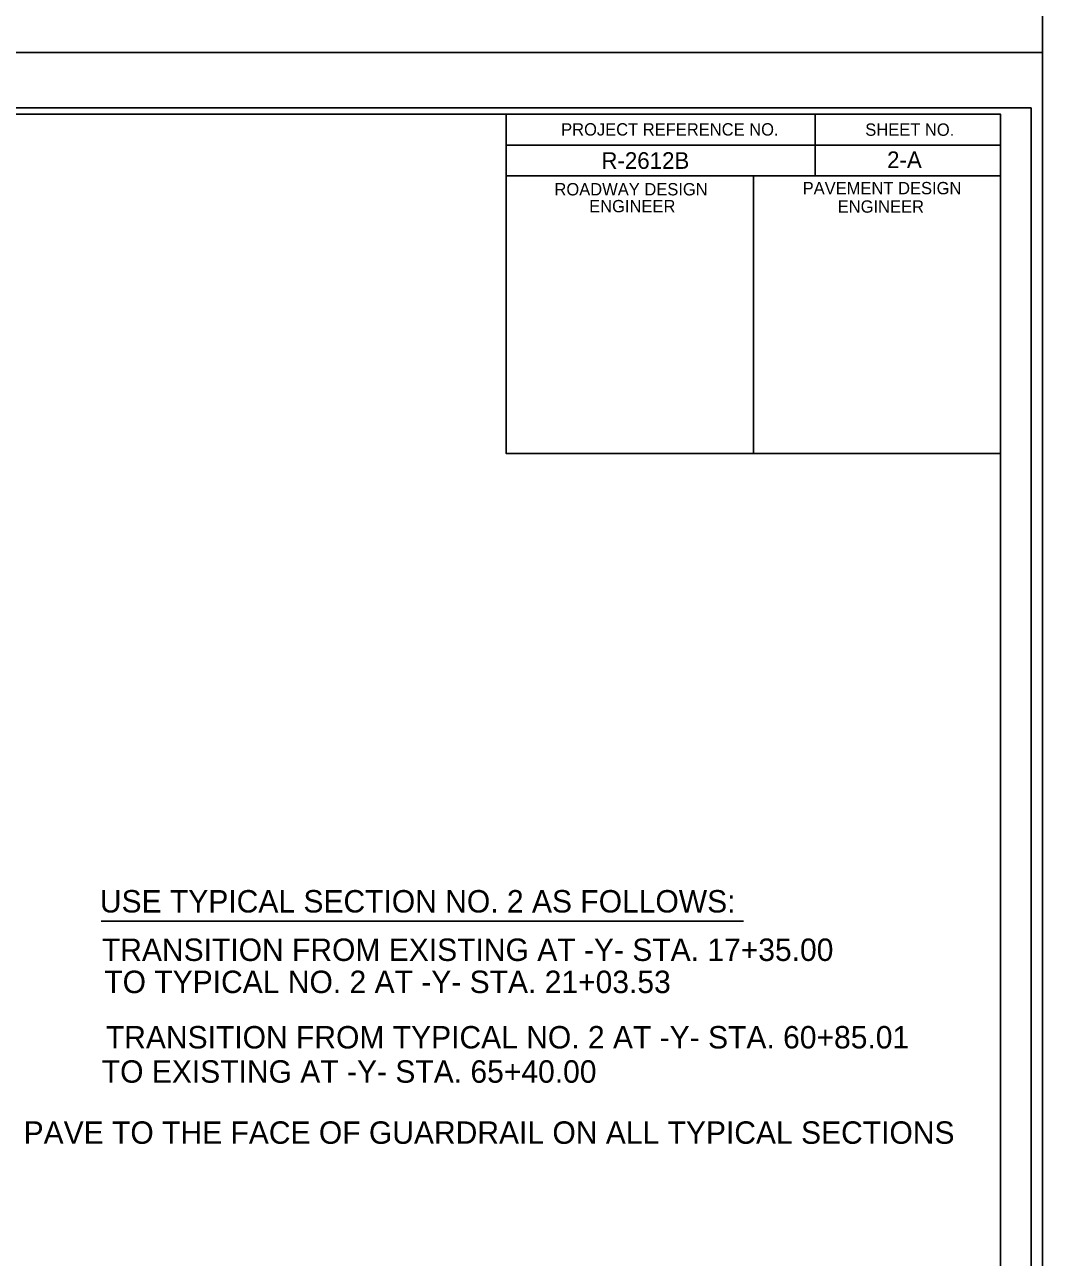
# Model space of a CAD drawing. Extents: x 573813 to 575363, y -54752 to -53123.
# Drawn here: x 574924.3 to 575006.7, y -53440.6 to -53340.7 of the extents above; entities that cross this region are included whole.
import ezdxf

# ---------------------------------------------------------------- set-up
doc = ezdxf.new("R2010")
doc.units = 0
for name, color, linetype in [('Old_Level_1', 7, 'Continuous'), ('Old_Level_11', 7, 'Continuous'), ('Sheet Cutting Line CELL', 7, 'Continuous'), ('Sheet Data Field CELL', 7, 'Continuous'), ('Sheet Plot Border Inside CELL', 7, 'Continuous'), ('Sheet Plot Border Outside CELL', 7, 'Continuous'), ('Sheet Typical CELL', 7, 'Continuous')]:
    doc.layers.add(name, color=color, linetype=linetype)

msp = doc.modelspace()

# ---------------------------------------------------------------- linework, layer by layer
at = {"layer": 'Old_Level_11'}
msp.add_line((574930.461, -53413.389), (574982.501, -53413.389), dxfattribs=at)
at = {"layer": 'Sheet Cutting Line CELL'}
for p, q in [((575006.712, -53342.952), (574669.731, -53342.952)), ((574669.731, -53342.952), (575006.712, -53342.952))]:
    msp.add_line(p, q, dxfattribs=at)
at = {"layer": 'Sheet Plot Border Inside CELL'}
msp.add_lwpolyline([(575005.811, -53347.445), (574672.332, -53347.445), (574672.332, -53558.578), (575005.811, -53558.578)], close=True, dxfattribs=at)
at = {"layer": 'Sheet Plot Border Outside CELL'}
for p, q in [((575006.712, -53342.952), (575006.712, -53122.834)), ((574669.731, -53342.952), (575006.712, -53342.952)), ((575006.712, -53342.952), (574669.731, -53342.952)), ((575006.712, -53563.07), (575006.712, -53342.952))]:
    msp.add_line(p, q, dxfattribs=at)
for points in [[(575006.712, -53122.834), (574669.731, -53122.834), (574669.731, -53342.952), (575006.712, -53342.952)], [(575006.712, -53342.952), (574669.731, -53342.952), (574669.731, -53563.07), (575006.712, -53563.07)]]:
    msp.add_lwpolyline(points, close=True, dxfattribs=at)
at = {"layer": 'Sheet Typical CELL'}
for p, q in [((574988.302, -53347.965), (574988.302, -53352.968)), ((574963.279, -53350.466), (575003.31, -53350.466)), ((574983.299, -53352.968), (574983.299, -53375.47))]:
    msp.add_line(p, q, dxfattribs=at)
for points in [[(575003.31, -53347.955), (574703.149, -53347.955), (574703.149, -53558.068), (575003.31, -53558.068)], [(574963.279, -53347.955), (575003.31, -53347.955), (575003.31, -53352.968), (574963.279, -53352.968)], [(574963.279, -53352.968), (574983.299, -53352.968), (574983.299, -53375.48), (574963.279, -53375.48)], [(574983.299, -53352.968), (575003.31, -53352.968), (575003.31, -53375.48), (574983.299, -53375.48)]]:
    msp.add_lwpolyline(points, close=True, dxfattribs=at)

# ---------------------------------------------------------------- texts
at = {"layer": 'Old_Level_1'}
for s, rotation, p in [('USE TYPICAL SECTION NO. 2 AS FOLLOWS:', 359.99996, (574930.347, -53412.679)), ('TRANSITION FROM EXISTING AT -Y- STA. 17+35.00', 0, (574930.51, -53416.607)), ('TO TYPICAL NO. 2 AT -Y- STA. 21+03.53', 0, (574930.706, -53419.21)), ('TRANSITION FROM TYPICAL NO. 2 AT -Y- STA. 60+85.01', 360, (574930.833, -53423.7)), ('TO EXISTING AT -Y- STA. 65+40.00', 360, (574930.503, -53426.478)), ('NOTE: PAVE TO THE FACE OF GUARDRAIL ON ALL TYPICAL SECTIONS', 359.99996, (574916.059, -53431.428))]:
    msp.add_text(s, height=1.81916, rotation=rotation, dxfattribs=at).set_placement(p)
at = {"layer": 'Sheet Data Field CELL'}
for s, p in [('R-2612B  ', (574970.98, -53352.397)), ('2-A', (574994.133, -53352.337))]:
    msp.add_text(s, height=1.3507, dxfattribs=at).set_placement(p)
at = {"layer": 'Sheet Typical CELL'}
for s, height, p in [('PROJECT REFERENCE NO.', 1.00056, (574967.721, -53349.696)), ('SHEET NO.', 1.0006, (574992.364, -53349.716)), ('ROADWAY DESIGN', 1.00056, (574967.181, -53354.548)), ('PAVEMENT DESIGN', 1.00056, (574987.291, -53354.458)), ('ENGINEER', 1.0006, (574969.992, -53355.919)), ('ENGINEER', 1.0006, (574990.133, -53355.949))]:
    msp.add_text(s, height=height, dxfattribs=at).set_placement(p)

doc.saveas('drawing.dxf')
